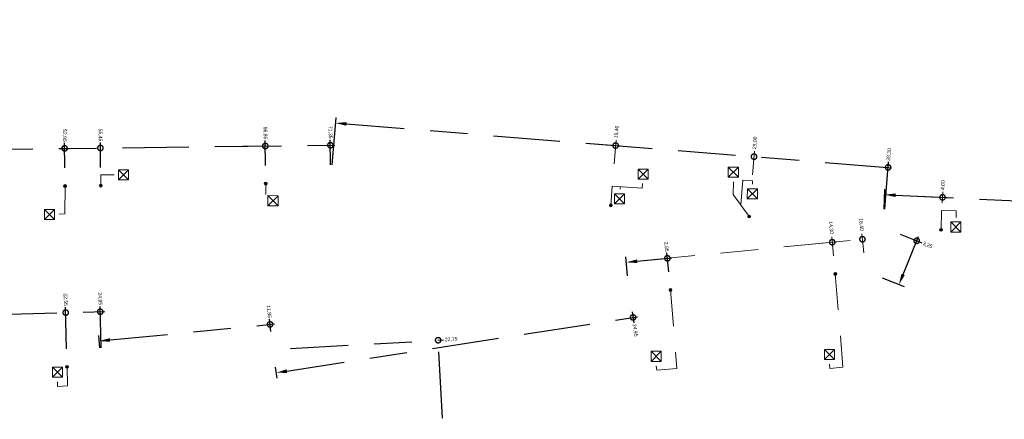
# Model space of a CAD drawing. Header units: inches. Extents: x 0 to 191500, y 0 to 342750.
# Tile 463 of 547: x 188113 to 188181, y 335241 to 335268. Entities that reach past the tile are written whole.
import ezdxf

# ---------------------------------------------------------------- set-up
doc = ezdxf.new("R2010")
doc.units = ezdxf.units.IN
doc.header["$MEASUREMENT"] = 0
doc.linetypes.add('RI-GWA_HUISAANSLUITING', pattern=[23, 4, -1.8, 2.6, -1.8, 4.6, -1.8, 4.6, -1.8])
doc.linetypes.add('RI-HWA_KOLKAANSLUITING', pattern=[4.3, 2.5, -1.8])
doc.layers.get('0').update_dxf_attribs({"lineweight": 20})
doc.layers.get('DefPoints').update_dxf_attribs({"lineweight": 20})
for name, color, linetype, lineweight in [('ECW', 150, 'Continuous', 20), ('N-WE-RI-GWA-MAATVOERING-T25', 30, 'RI-GWA_HUISAANSLUITING', 20), ('N-WE-RI-HWA_KOLK-S', 150, 'Continuous', 20), ('N-WE-RI-HWA_KOLKAANSLUITING_PVC_160-G', 150, 'RI-HWA_KOLKAANSLUITING', 20), ('N-WE-RI-INLAAT', 7, 'Continuous', 20)]:
    doc.layers.add(name, color=color, linetype=linetype, lineweight=lineweight)
doc.styles.add('Verdana', font='arial.ttf')
doc.dimstyles.new('Metrering', dxfattribs={"dimtxt": 1, "dimasz": 3, "dimexe": 1.5, "dimexo": 5, "dimgap": 0.4, "dimtad": 0, "dimjust": 4, "dimrnd": 0.05, "dimzin": 0, "dimdsep": 46, "dimlunit": 6, "dimtxsty": 'Verdana', "dimblk2": 'DOTSMALL', "dimsah": 1, "dimcen": 0, "dimdle": 1.25, "dimclrd": 256, "dimclre": 256, "dimclrt": 256, "dimadec": 0, "dimazin": 0, "dimtfac": 0.75, "dimtofl": 0, "dimtmove": 2, "dimatfit": 1, "dimldrblk": 'DIM_BLK', "dimfxl": 1, "dimtfill": 1, "dimtolj": 1, "dimtzin": 0, "dimlwd": 25, "dimarcsym": 0})
picture_1 = doc.add_image_def('image1.ecw', size_in_pixel=(220000, 285000))

# ---------------------------------------------------------------- blocks, each defined once
blk = doc.blocks.new('_DotSmall')
at = {"color": 0, "linetype": 'ByBlock', "const_width": 0.5}
blk.add_lwpolyline([(-0.0625, 0, 1), (0.0625, 0, 1)], format="xyb", close=True, dxfattribs=at)
blk = doc.blocks.new('*D5619')
at = {"layer": 'DefPoints', "color": 0, "transparency": 16777216}
for p in [(188184.512, 335255.762), (188173.047, 335254.03), (188184.411, 335253.517)]:
    blk.add_point(p, dxfattribs=at)
at = {"layer": 'N-WE-RI-GWA-MAATVOERING-T25', "lineweight": -2, "transparency": 16777216}
for p, q in [((188173.103, 335255.279), (188173.165, 335256.649)), ((188184.467, 335254.766), (188184.529, 335256.136))]:
    blk.add_line(p, q, dxfattribs=at)
at = {"layer": 'N-WE-RI-GWA-MAATVOERING-T25', "lineweight": 25, "transparency": 16777216}
blk.add_line((188173.897, 335256.241), (188184.825, 335255.747), dxfattribs=at)
at = {"layer": 'N-WE-RI-GWA-MAATVOERING-T25', "transparency": 16777216}
blk.add_solid([(188173.903, 335256.366), (188173.892, 335256.116), (188173.148, 335256.275)], dxfattribs=at)
at = {"layer": 'N-WE-RI-GWA-MAATVOERING-T25', "lineweight": 25, "transparency": 16777216, "xscale": 0.75, "yscale": 0.75, "zscale": 0.75, "rotation": 357.4144106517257}
blk.add_blockref('_DotSmall', (188184.512, 335255.762), dxfattribs=at)
at = {"layer": 'N-WE-RI-GWA-MAATVOERING-T25', "transparency": 16777216, "insert": (188184.552, 335256.645), "char_height": 0.25, "attachment_point": 5, "rotation": 87.41441, "style": 'Verdana', "bg_fill": 3, "box_fill_scale": 1.25, "bg_fill_color": 256, "bg_fill_true_color": 13158600, "bg_fill_transparency": 0}
blk.add_mtext('\\A1;11,40', dxfattribs=at)
blk = doc.blocks.new('DIM_BLK')
at = {"color": 0}
for p, q in [((0, 0), (0, 2.5)), ((-1, 0), (0, 0)), ((0, 0), (2.5, 0)), ((0, 0), (0, -2.5))]:
    blk.add_line(p, q, dxfattribs=at)
at = {"color": 0, "const_width": 0.5}
blk.add_lwpolyline([(-0.25, 0, 1), (0.25, 0, 1)], format="xyb", close=True, dxfattribs=at)
blk = doc.blocks.new('*D5620')
at = {"layer": 'DefPoints', "color": 0, "transparency": 16777216}
for p in [(188173.378, 335258.163), (188134.847, 335257.094), (188173.047, 335254.03)]:
    blk.add_point(p, dxfattribs=at)
at = {"layer": 'N-WE-RI-GWA-MAATVOERING-T25', "lineweight": -2, "transparency": 16777216}
for p, q in [((188134.947, 335258.34), (188135.208, 335261.6)), ((188173.147, 335255.276), (188173.408, 335258.537))]:
    blk.add_line(p, q, dxfattribs=at)
at = {"layer": 'N-WE-RI-GWA-MAATVOERING-T25', "lineweight": 25, "transparency": 16777216}
blk.add_line((188135.926, 335261.167), (188173.69, 335258.138), dxfattribs=at)
at = {"layer": 'N-WE-RI-GWA-MAATVOERING-T25', "transparency": 16777216}
blk.add_solid([(188135.936, 335261.291), (188135.916, 335261.042), (188135.178, 335261.227)], dxfattribs=at)
at = {"layer": 'N-WE-RI-GWA-MAATVOERING-T25', "lineweight": 25, "transparency": 16777216, "xscale": 0.75, "yscale": 0.75, "zscale": 0.75, "rotation": 355.4143661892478}
blk.add_blockref('_DotSmall', (188173.378, 335258.163), dxfattribs=at)
at = {"layer": 'N-WE-RI-GWA-MAATVOERING-T25', "transparency": 16777216, "insert": (188173.45, 335259.056), "char_height": 0.25, "attachment_point": 5, "rotation": 85.41437, "style": 'Verdana', "bg_fill": 3, "box_fill_scale": 1.25, "bg_fill_color": 256, "bg_fill_true_color": 13158600, "bg_fill_transparency": 0}
blk.add_mtext('\\A1;38,30', dxfattribs=at)
blk = doc.blocks.new('*D5621')
at = {"layer": 'DefPoints', "color": 0, "transparency": 16777216}
for p in [(188173.047, 335254.03), (188171.82, 335251.009)]:
    blk.add_point(p, dxfattribs=at)
at = {"layer": 'N-WE-RI-GWA-MAATVOERING-T25', "lineweight": -2, "transparency": 16777216}
for p, q in [((188174.205, 335253.56), (188175.708, 335252.95)), ((188172.979, 335250.539), (188174.481, 335249.929))]:
    blk.add_line(p, q, dxfattribs=at)
at = {"layer": 'N-WE-RI-GWA-MAATVOERING-T25', "lineweight": 25, "transparency": 16777216}
blk.add_line((188174.416, 335250.765), (188175.478, 335253.381), dxfattribs=at)
at = {"layer": 'N-WE-RI-GWA-MAATVOERING-T25', "transparency": 16777216}
blk.add_solid([(188174.3, 335250.812), (188174.532, 335250.718), (188174.134, 335250.07)], dxfattribs=at)
at = {"layer": 'N-WE-RI-GWA-MAATVOERING-T25', "lineweight": 25, "transparency": 16777216, "xscale": 0.75, "yscale": 0.75, "zscale": 0.75, "rotation": 67.90449474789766}
blk.add_blockref('_DotSmall', (188175.36, 335253.091), dxfattribs=at)
at = {"layer": 'N-WE-RI-GWA-MAATVOERING-T25', "transparency": 16777216, "insert": (188176.102, 335252.79), "char_height": 0.25, "attachment_point": 5, "rotation": 337.90449, "style": 'Verdana', "bg_fill": 3, "box_fill_scale": 1.25, "bg_fill_color": 256, "bg_fill_true_color": 13158600, "bg_fill_transparency": 0}
blk.add_mtext('\\A1;3,25', dxfattribs=at)
at = {"layer": 'DefPoints', "color": 0, "transparency": 16777216}
blk.add_point((188175.36, 335253.091), dxfattribs=at)
blk = doc.blocks.new('*D5622')
at = {"layer": 'DefPoints', "color": 0, "transparency": 16777216}
for p in [(188158.118, 335251.882), (188155.491, 335249.416), (188158.331, 335249.693)]:
    blk.add_point(p, dxfattribs=at)
at = {"layer": 'N-WE-RI-GWA-MAATVOERING-T25', "lineweight": -2, "transparency": 16777216}
for p, q in [((188158.21, 335250.938), (188158.081, 335252.256)), ((188155.37, 335250.661), (188155.241, 335251.979))]:
    blk.add_line(p, q, dxfattribs=at)
at = {"layer": 'N-WE-RI-GWA-MAATVOERING-T25', "lineweight": 25, "transparency": 16777216}
blk.add_line((188156.024, 335251.678), (188158.429, 335251.913), dxfattribs=at)
at = {"layer": 'N-WE-RI-GWA-MAATVOERING-T25', "transparency": 16777216}
blk.add_solid([(188156.012, 335251.803), (188156.036, 335251.554), (188155.278, 335251.605)], dxfattribs=at)
at = {"layer": 'N-WE-RI-GWA-MAATVOERING-T25', "lineweight": 25, "transparency": 16777216, "xscale": 0.75, "yscale": 0.75, "zscale": 0.75, "rotation": 5.57115148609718}
blk.add_blockref('_DotSmall', (188158.118, 335251.882), dxfattribs=at)
at = {"layer": 'N-WE-RI-GWA-MAATVOERING-T25', "transparency": 16777216, "insert": (188158.04, 335252.681), "char_height": 0.25, "attachment_point": 5, "rotation": 275.57115, "style": 'Verdana', "bg_fill": 3, "box_fill_scale": 1.25, "bg_fill_color": 256, "bg_fill_true_color": 13158600, "bg_fill_transparency": 0}
blk.add_mtext('\\A1;2,85', dxfattribs=at)
blk = doc.blocks.new('*D5623')
at = {"layer": 'DefPoints', "color": 0, "transparency": 16777216}
for p in [(188134.816, 335259.696), (188134.847, 335257.094), (188063.522, 335256.235)]:
    blk.add_point(p, dxfattribs=at)
at = {"layer": 'N-WE-RI-GWA-MAATVOERING-T25', "lineweight": 25, "transparency": 16777216}
blk.add_line((188064.241, 335258.845), (188135.128, 335259.699), dxfattribs=at)
at = {"layer": 'N-WE-RI-GWA-MAATVOERING-T25', "lineweight": -2, "transparency": 16777216}
for p, q in [((188134.832, 335258.344), (188134.811, 335260.071)), ((188063.507, 335257.485), (188063.486, 335259.211))]:
    blk.add_line(p, q, dxfattribs=at)
at = {"layer": 'N-WE-RI-GWA-MAATVOERING-T25', "transparency": 16777216}
blk.add_solid([(188064.239, 335258.97), (188064.242, 335258.72), (188063.491, 335258.836)], dxfattribs=at)
at = {"layer": 'N-WE-RI-GWA-MAATVOERING-T25', "lineweight": 25, "transparency": 16777216, "xscale": 0.75, "yscale": 0.75, "zscale": 0.75, "rotation": 0.6902831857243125}
blk.add_blockref('_DotSmall', (188134.816, 335259.696), dxfattribs=at)
at = {"layer": 'N-WE-RI-GWA-MAATVOERING-T25', "transparency": 16777216, "insert": (188134.805, 335260.592), "char_height": 0.25, "attachment_point": 5, "rotation": 270.69028, "style": 'Verdana', "bg_fill": 3, "box_fill_scale": 1.25, "bg_fill_color": 256, "bg_fill_true_color": 13158600, "bg_fill_transparency": 0}
blk.add_mtext('\\A1;71,35', dxfattribs=at)
blk = doc.blocks.new('*D5624')
at = {"layer": 'DefPoints', "color": 0, "transparency": 16777216}
for p in [(188155.491, 335249.416), (188155.742, 335247.799), (188130.812, 335245.591)]:
    blk.add_point(p, dxfattribs=at)
at = {"layer": 'N-WE-RI-GWA-MAATVOERING-T25', "lineweight": -2, "transparency": 16777216}
for p, q in [((188155.683, 335248.181), (188155.799, 335247.428)), ((188131.004, 335244.356), (188131.12, 335243.603))]:
    blk.add_line(p, q, dxfattribs=at)
at = {"layer": 'N-WE-RI-GWA-MAATVOERING-T25', "lineweight": 25, "transparency": 16777216}
blk.add_line((188131.804, 335244.088), (188156.051, 335247.847), dxfattribs=at)
at = {"layer": 'N-WE-RI-GWA-MAATVOERING-T25', "transparency": 16777216}
blk.add_solid([(188131.785, 335244.212), (188131.823, 335243.965), (188131.063, 335243.974)], dxfattribs=at)
at = {"layer": 'N-WE-RI-GWA-MAATVOERING-T25', "lineweight": 25, "transparency": 16777216, "xscale": 0.75, "yscale": 0.75, "zscale": 0.75, "rotation": 8.811211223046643}
blk.add_blockref('_DotSmall', (188155.742, 335247.799), dxfattribs=at)
at = {"layer": 'N-WE-RI-GWA-MAATVOERING-T25', "transparency": 16777216, "insert": (188155.88, 335246.91), "char_height": 0.25, "attachment_point": 5, "rotation": 278.81121, "style": 'Verdana', "bg_fill": 3, "box_fill_scale": 1.25, "bg_fill_color": 256, "bg_fill_true_color": 13158600, "bg_fill_transparency": 0}
blk.add_mtext('\\A1;24,95', dxfattribs=at)
blk = doc.blocks.new('*D5628')
at = {"layer": 'DefPoints', "color": 0, "transparency": 16777216}
for p in [(188116.438, 335259.475), (188116.469, 335256.873), (188063.522, 335256.235)]:
    blk.add_point(p, dxfattribs=at)
at = {"layer": 'N-WE-RI-GWA-MAATVOERING-T25', "lineweight": -2, "transparency": 16777216}
for p, q in [((188116.454, 335258.123), (188116.433, 335259.85)), ((188063.507, 335257.485), (188063.486, 335259.212))]:
    blk.add_line(p, q, dxfattribs=at)
at = {"layer": 'N-WE-RI-GWA-MAATVOERING-T25', "lineweight": 25, "transparency": 16777216}
blk.add_line((188064.241, 335258.846), (188116.75, 335259.479), dxfattribs=at)
at = {"layer": 'N-WE-RI-GWA-MAATVOERING-T25', "transparency": 16777216}
blk.add_solid([(188064.239, 335258.971), (188064.242, 335258.721), (188063.491, 335258.837)], dxfattribs=at)
at = {"layer": 'N-WE-RI-GWA-MAATVOERING-T25', "lineweight": 25, "transparency": 16777216, "xscale": 0.75, "yscale": 0.75, "zscale": 0.75, "rotation": 0.690283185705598}
blk.add_blockref('_DotSmall', (188116.438, 335259.475), dxfattribs=at)
at = {"layer": 'N-WE-RI-GWA-MAATVOERING-T25', "transparency": 16777216, "insert": (188116.427, 335260.372), "char_height": 0.25, "attachment_point": 5, "rotation": 270.69028, "style": 'Verdana', "bg_fill": 3, "box_fill_scale": 1.25, "bg_fill_color": 256, "bg_fill_true_color": 13158600, "bg_fill_transparency": 0}
blk.add_mtext('\\A1;52,95', dxfattribs=at)
blk = doc.blocks.new('*D5629')
at = {"layer": 'DefPoints', "color": 0, "transparency": 16777216}
for p in [(188118.912, 335259.505), (188118.943, 335256.903), (188063.522, 335256.235)]:
    blk.add_point(p, dxfattribs=at)
at = {"layer": 'N-WE-RI-GWA-MAATVOERING-T25', "lineweight": -2, "transparency": 16777216}
for p, q in [((188118.928, 335258.153), (188118.908, 335259.879)), ((188063.507, 335257.485), (188063.486, 335259.212))]:
    blk.add_line(p, q, dxfattribs=at)
at = {"layer": 'N-WE-RI-GWA-MAATVOERING-T25', "lineweight": 25, "transparency": 16777216}
blk.add_line((188064.241, 335258.846), (188119.225, 335259.508), dxfattribs=at)
at = {"layer": 'N-WE-RI-GWA-MAATVOERING-T25', "transparency": 16777216}
blk.add_solid([(188064.239, 335258.971), (188064.242, 335258.721), (188063.491, 335258.837)], dxfattribs=at)
at = {"layer": 'N-WE-RI-GWA-MAATVOERING-T25', "lineweight": 25, "transparency": 16777216, "xscale": 0.75, "yscale": 0.75, "zscale": 0.75, "rotation": 0.6902831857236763}
blk.add_blockref('_DotSmall', (188118.912, 335259.505), dxfattribs=at)
at = {"layer": 'N-WE-RI-GWA-MAATVOERING-T25', "transparency": 16777216, "insert": (188118.901, 335260.402), "char_height": 0.25, "attachment_point": 5, "rotation": 270.69028, "style": 'Verdana', "bg_fill": 3, "box_fill_scale": 1.25, "bg_fill_color": 256, "bg_fill_true_color": 13158600, "bg_fill_transparency": 0}
blk.add_mtext('\\A1;55,45', dxfattribs=at)
blk = doc.blocks.new('*D5630')
at = {"layer": 'DefPoints', "color": 0, "transparency": 16777216}
for p in [(188130.316, 335259.642), (188130.347, 335257.04), (188063.522, 335256.235)]:
    blk.add_point(p, dxfattribs=at)
at = {"layer": 'N-WE-RI-GWA-MAATVOERING-T25', "lineweight": 25, "transparency": 16777216}
blk.add_line((188064.241, 335258.846), (188130.628, 335259.645), dxfattribs=at)
at = {"layer": 'N-WE-RI-GWA-MAATVOERING-T25', "lineweight": -2, "transparency": 16777216}
for p, q in [((188130.332, 335258.29), (188130.311, 335260.017)), ((188063.507, 335257.485), (188063.486, 335259.211))]:
    blk.add_line(p, q, dxfattribs=at)
at = {"layer": 'N-WE-RI-GWA-MAATVOERING-T25', "transparency": 16777216}
blk.add_solid([(188064.239, 335258.971), (188064.242, 335258.721), (188063.491, 335258.836)], dxfattribs=at)
at = {"layer": 'N-WE-RI-GWA-MAATVOERING-T25', "lineweight": 25, "transparency": 16777216, "xscale": 0.75, "yscale": 0.75, "zscale": 0.75, "rotation": 0.6902831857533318}
blk.add_blockref('_DotSmall', (188130.316, 335259.642), dxfattribs=at)
at = {"layer": 'N-WE-RI-GWA-MAATVOERING-T25', "transparency": 16777216, "insert": (188130.305, 335260.54), "char_height": 0.25, "attachment_point": 5, "rotation": 270.69028, "style": 'Verdana', "bg_fill": 3, "box_fill_scale": 1.25, "bg_fill_color": 256, "bg_fill_true_color": 13158600, "bg_fill_transparency": 0}
blk.add_mtext('\\A1;66,85', dxfattribs=at)
blk = doc.blocks.new('*D5642')
at = {"layer": 'DefPoints', "color": 0, "transparency": 16777216}
for p in [(188130.644, 335247.317), (188130.812, 335245.591), (188118.998, 335244.442)]:
    blk.add_point(p, dxfattribs=at)
at = {"layer": 'N-WE-RI-GWA-MAATVOERING-T25', "lineweight": 25, "transparency": 16777216}
blk.add_line((188119.576, 335246.241), (188130.955, 335247.347), dxfattribs=at)
at = {"layer": 'N-WE-RI-GWA-MAATVOERING-T25', "lineweight": -2, "transparency": 16777216}
for p, q in [((188130.691, 335246.835), (188130.608, 335247.69)), ((188118.877, 335245.686), (188118.793, 335246.541))]:
    blk.add_line(p, q, dxfattribs=at)
at = {"layer": 'N-WE-RI-GWA-MAATVOERING-T25', "transparency": 16777216}
blk.add_solid([(188119.564, 335246.365), (188119.588, 335246.116), (188118.83, 335246.168)], dxfattribs=at)
at = {"layer": 'N-WE-RI-GWA-MAATVOERING-T25', "lineweight": 25, "transparency": 16777216, "xscale": 0.75, "yscale": 0.75, "zscale": 0.75, "rotation": 5.55498471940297}
blk.add_blockref('_DotSmall', (188130.644, 335247.317), dxfattribs=at)
at = {"layer": 'N-WE-RI-GWA-MAATVOERING-T25', "transparency": 16777216, "insert": (188130.559, 335248.199), "char_height": 0.25, "attachment_point": 5, "rotation": 275.55498, "style": 'Verdana', "bg_fill": 3, "box_fill_scale": 1.25, "bg_fill_color": 256, "bg_fill_true_color": 13158600, "bg_fill_transparency": 0}
blk.add_mtext('\\A1;11,85', dxfattribs=at)
blk = doc.blocks.new('*D5697')
at = {"layer": 'DefPoints', "color": 0, "transparency": 16777216}
for p in [(188142.266, 335246.223), (188130.812, 335245.591), (188132.065, 335222.874)]:
    blk.add_point(p, dxfattribs=at)
at = {"layer": 'N-WE-RI-GWA-MAATVOERING-T25', "lineweight": -2, "transparency": 16777216}
for p, q in [((188132.06, 335245.66), (188142.64, 335246.243)), ((188133.313, 335222.943), (188143.893, 335223.527))]:
    blk.add_line(p, q, dxfattribs=at)
at = {"layer": 'N-WE-RI-GWA-MAATVOERING-T25', "lineweight": 25, "transparency": 16777216}
blk.add_line((188143.477, 335224.255), (188142.248, 335246.535), dxfattribs=at)
at = {"layer": 'N-WE-RI-GWA-MAATVOERING-T25', "transparency": 16777216}
blk.add_solid([(188143.602, 335224.262), (188143.352, 335224.248), (188143.519, 335223.506)], dxfattribs=at)
at = {"layer": 'N-WE-RI-GWA-MAATVOERING-T25', "lineweight": 25, "transparency": 16777216, "xscale": 0.75, "yscale": 0.75, "zscale": 0.75, "rotation": 93.15733222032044}
blk.add_blockref('_DotSmall', (188142.266, 335246.223), dxfattribs=at)
at = {"layer": 'N-WE-RI-GWA-MAATVOERING-T25', "transparency": 16777216, "insert": (188143.164, 335246.272), "char_height": 0.25, "attachment_point": 5, "rotation": 3.15733, "style": 'Verdana', "bg_fill": 3, "box_fill_scale": 1.25, "bg_fill_color": 256, "bg_fill_true_color": 13158600, "bg_fill_transparency": 0}
blk.add_mtext('\\A1;22,75', dxfattribs=at)
blk = doc.blocks.new('*D5606')
at = {"layer": 'DefPoints', "color": 0, "transparency": 16777216}
for p in [(188118.902, 335248.188), (188118.998, 335244.442), (188094.063, 335243.808)]:
    blk.add_point(p, dxfattribs=at)
at = {"layer": 'N-WE-RI-GWA-MAATVOERING-T25', "lineweight": 25, "transparency": 16777216}
blk.add_line((188094.717, 335247.574), (188119.215, 335248.196), dxfattribs=at)
at = {"layer": 'N-WE-RI-GWA-MAATVOERING-T25', "lineweight": -2, "transparency": 16777216}
for p, q in [((188118.966, 335245.692), (188118.893, 335248.563)), ((188094.031, 335245.058), (188093.958, 335247.93))]:
    blk.add_line(p, q, dxfattribs=at)
at = {"layer": 'N-WE-RI-GWA-MAATVOERING-T25', "transparency": 16777216}
blk.add_solid([(188094.714, 335247.699), (188094.72, 335247.449), (188093.967, 335247.555)], dxfattribs=at)
at = {"layer": 'N-WE-RI-GWA-MAATVOERING-T25', "lineweight": 25, "transparency": 16777216, "xscale": 0.75, "yscale": 0.75, "zscale": 0.75, "rotation": 1.455854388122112}
blk.add_blockref('_DotSmall', (188118.902, 335248.188), dxfattribs=at)
at = {"layer": 'N-WE-RI-GWA-MAATVOERING-T25', "transparency": 16777216, "insert": (188118.88, 335249.088), "char_height": 0.25, "attachment_point": 5, "rotation": 271.45585, "style": 'Verdana', "bg_fill": 3, "box_fill_scale": 1.25, "bg_fill_color": 256, "bg_fill_true_color": 13158600, "bg_fill_transparency": 0}
blk.add_mtext('\\A1;24,95', dxfattribs=at)
blk = doc.blocks.new('*D5607')
at = {"layer": 'DefPoints', "color": 0, "transparency": 16777216}
for p in [(188116.512, 335248.128), (188116.607, 335244.381), (188094.054, 335243.808)]:
    blk.add_point(p, dxfattribs=at)
at = {"layer": 'N-WE-RI-GWA-MAATVOERING-T25', "lineweight": 25, "transparency": 16777216}
blk.add_line((188094.709, 335247.574), (188116.824, 335248.136), dxfattribs=at)
at = {"layer": 'N-WE-RI-GWA-MAATVOERING-T25', "lineweight": -2, "transparency": 16777216}
for p, q in [((188116.575, 335245.631), (188116.502, 335248.503)), ((188094.022, 335245.058), (188093.949, 335247.929))]:
    blk.add_line(p, q, dxfattribs=at)
at = {"layer": 'N-WE-RI-GWA-MAATVOERING-T25', "transparency": 16777216}
blk.add_solid([(188094.705, 335247.698), (188094.712, 335247.449), (188093.959, 335247.554)], dxfattribs=at)
at = {"layer": 'N-WE-RI-GWA-MAATVOERING-T25', "lineweight": 25, "transparency": 16777216, "xscale": 0.75, "yscale": 0.75, "zscale": 0.75, "rotation": 1.455854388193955}
blk.add_blockref('_DotSmall', (188116.512, 335248.128), dxfattribs=at)
at = {"layer": 'N-WE-RI-GWA-MAATVOERING-T25', "transparency": 16777216, "insert": (188116.489, 335249.027), "char_height": 0.25, "attachment_point": 5, "rotation": 271.45585, "style": 'Verdana', "bg_fill": 3, "box_fill_scale": 1.25, "bg_fill_color": 256, "bg_fill_true_color": 13158600, "bg_fill_transparency": 0}
blk.add_mtext('\\A1;22,55', dxfattribs=at)
blk = doc.blocks.new('A$C2C270354')
h = blk.add_hatch(color=256)
h.dxf.hatch_style = 1
edge = h.paths.add_edge_path()
edge.add_arc((0, 0), 0.1, 0, 360)
blk.add_circle((0, 0), 0.1)

msp = doc.modelspace()

# ---------------------------------------------------------------- linework, layer by layer
at = {"layer": 'N-WE-RI-GWA-MAATVOERING-T25'}
for p, q in [((188169.60894, 335252.04947), (188169.48037, 335253.36752)), ((188155.36991, 335250.66056), (188155.24134, 335251.97861))]:
    msp.add_line(p, q, dxfattribs=at)
msp.add_solid([(188156.01207, 335251.8026), (188156.03634, 335251.55378), (188155.27775, 335251.60538)], dxfattribs=at)
at = {"layer": 'N-WE-RI-HWA_KOLK-S'}
for p, q in [((188130.49896, 335255.51405), (188131.19541, 335255.51255)), ((188115.04862, 335255.25281), (188115.04712, 335254.55636)), ((188115.04712, 335254.55636), (188115.74507, 335255.25132)), ((188115.04862, 335255.25281), (188115.74357, 335254.55486)), ((188115.74507, 335255.25132), (188115.04862, 335255.25281)), ((188115.74357, 335254.55486), (188115.74507, 335255.25132)), ((188115.04712, 335254.55636), (188115.74357, 335254.55486)), ((188156.9956, 335245.45909), (188156.9941, 335244.76263)), ((188156.9941, 335244.76263), (188157.69205, 335245.45759)), ((188156.9956, 335245.45909), (188157.69056, 335244.76114)), ((188157.69205, 335245.45759), (188156.9956, 335245.45909)), ((188157.69056, 335244.76114), (188157.69205, 335245.45759)), ((188168.98008, 335245.57813), (188168.97858, 335244.88168)), ((188168.97858, 335244.88168), (188169.67653, 335245.57664)), ((188168.98008, 335245.57813), (188169.67504, 335244.88018)), ((188169.67653, 335245.57664), (188168.98008, 335245.57813)), ((188169.67504, 335244.88018), (188169.67653, 335245.57664)), ((188156.9941, 335244.76263), (188157.69056, 335244.76114)), ((188168.97858, 335244.88168), (188169.67504, 335244.88018))]:
    msp.add_line(p, q, dxfattribs=at)
at = {"layer": 'N-WE-RI-HWA_KOLKAANSLUITING_PVC_160-G'}
for p, q in [((188118.93205, 335257.64707), (188119.85737, 335257.65339)), ((188118.94348, 335256.90265), (188118.93205, 335257.64707)), ((188116.46914, 335256.87284), (188116.45653, 335254.95312)), ((188130.34722, 335257.04005), (188130.34848, 335256.29297)), ((188154.20736, 335255.54144), (188154.29775, 335256.86029)), ((188156.38217, 335256.71743), (188154.29775, 335256.86029)), ((188154.86438, 335256.82145), (188154.85193, 335256.65143)), ((188156.40247, 335257.04071), (188156.38217, 335256.71743)), ((188162.67861, 335257.16934), (188162.66486, 335256.29134)), ((188163.18755, 335255.57794), (188163.33243, 335257.28892)), ((188164.00777, 335257.23174), (188163.33243, 335257.28892)), ((188163.995, 335256.99938), (188164.00777, 335257.23174)), ((188163.77663, 335254.77393), (188162.66486, 335256.29134)), ((188116.45653, 335254.95312), (188116.05538, 335254.93448)), ((188177.04279, 335253.84996), (188177.07656, 335255.18804)), ((188177.07656, 335255.18804), (188178.08792, 335255.16363)), ((188178.08792, 335255.16363), (188178.0813, 335254.70627)), ((188169.73029, 335250.80537), (188170.25817, 335244.35156)), ((188158.33128, 335249.69348), (188158.77178, 335244.27199)), ((188169.32756, 335244.56916), (188169.35962, 335244.27806)), ((188116.64067, 335243.0606), (188116.60711, 335244.38119)), ((188157.34963, 335244.45014), (188157.38169, 335244.15905)), ((188157.38169, 335244.15905), (188158.77178, 335244.27199)), ((188169.35962, 335244.27806), (188170.25817, 335244.35156)), ((188115.95145, 335243.35721), (188115.95145, 335243.02595)), ((188115.95145, 335243.02595), (188116.64067, 335243.0606))]:
    msp.add_line(p, q, dxfattribs=at)

# ---------------------------------------------------------------- block references
at = {"layer": 'N-WE-RI-GWA-MAATVOERING-T25', "xscale": 0.75, "yscale": 0.75, "zscale": 0.75, "rotation": 5.571151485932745}
msp.add_blockref('_DotSmall', (188169.51678, 335252.99429), dxfattribs=at)
at = {"layer": 'N-WE-RI-INLAAT', "rotation": 0.06357443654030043}
msp.add_blockref('A$C2C270354', (188169.73029, 335250.80537), dxfattribs=at)

# ---------------------------------------------------------------- pictures from other files: only their frames are drawn
at = {"layer": 'ECW'}
image = msp.add_image(picture_1, insert=(180500, 328500), size_in_units=(11000, 14250), dxfattribs=at)
image.dxf.flags = 7

# ---------------------------------------------------------------- next in the draw order: dimensions: what is measured, and where the dimension line sits
at = {"layer": 'N-WE-RI-GWA-MAATVOERING-T25'}
dim = msp.add_aligned_dim(p1=(188173.04686, 335254.0304), p2=(188184.41098, 335253.51723), distance=2.24665, dimstyle='Metrering', override={"dimscale": 0, "dimtix": 0, "dimtofl": 0, "dimtmove": 2, "dimatfit": 1}, dxfattribs=at)
dim.commit()
dim.dimension.update_dxf_attribs({"geometry": '*D5619', "text_midpoint": (188184.55224, 335256.6453)})

# ---------------------------------------------------------------- next in the draw order: linework, layer by layer
for p, q in [((188173.10325, 335255.27913), (188173.16513, 335256.64938)), ((188173.89745, 335256.24093), (188177.45632, 335256.08022)), ((188177.12742, 335255.72408), (188177.16105, 335256.46893))]:
    msp.add_line(p, q, dxfattribs=at)
msp.add_solid([(188173.90308, 335256.3658), (188173.89181, 335256.11606), (188173.14821, 335256.27476)], dxfattribs=at)
at = {"layer": 'N-WE-RI-HWA_KOLK-S'}
for p, q in [((188177.72427, 335254.39532), (188177.72277, 335253.69886)), ((188177.72277, 335253.69886), (188178.42072, 335254.39382)), ((188177.72427, 335254.39532), (188178.41923, 335253.69737)), ((188178.42072, 335254.39382), (188177.72427, 335254.39532)), ((188178.41923, 335253.69737), (188178.42072, 335254.39382)), ((188177.72277, 335253.69886), (188178.41923, 335253.69737))]:
    msp.add_line(p, q, dxfattribs=at)

# ---------------------------------------------------------------- next in the draw order: block references
at = {"layer": 'N-WE-RI-GWA-MAATVOERING-T25', "xscale": 0.75, "yscale": 0.75, "zscale": 0.75, "rotation": 357.4144106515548}
msp.add_blockref('_DotSmall', (188177.14414, 335256.09432), dxfattribs=at)
at = {"layer": 'N-WE-RI-INLAAT', "rotation": 0.06357443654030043}
msp.add_blockref('A$C2C270354', (188177.04279, 335253.84996), dxfattribs=at)

# ---------------------------------------------------------------- next in the draw order: texts
at = {"layer": 'N-WE-RI-GWA-MAATVOERING-T25', "insert": (188177.18238, 335256.9411), "char_height": 0.25, "attachment_point": 5, "rotation": 87.4144107, "style": 'Verdana', "bg_fill": 3, "box_fill_scale": 1.1, "bg_fill_color": 256, "bg_fill_true_color": 13158600, "bg_fill_transparency": 0}
msp.add_mtext('\\A1;4,00', dxfattribs=at)

# ---------------------------------------------------------------- next in the draw order: dimensions: what is measured, and where the dimension line sits
at = {"layer": 'N-WE-RI-GWA-MAATVOERING-T25'}
dim = msp.add_aligned_dim(p1=(188134.84689, 335257.09426), p2=(188173.04686, 335254.0304), distance=4.14562, dimstyle='Metrering', override={"dimscale": 0, "dimtix": 0, "dimtofl": 0, "dimtmove": 2, "dimatfit": 1}, dxfattribs=at)
dim.commit()
dim.dimension.update_dxf_attribs({"geometry": '*D5620', "text_midpoint": (188173.44996, 335259.05619)})

# ---------------------------------------------------------------- next in the draw order: linework, layer by layer
for p, q in [((188134.94683, 335258.34026), (188135.20831, 335261.60041)), ((188134.94683, 335258.34026), (188135.20831, 335261.60041)), ((188135.92593, 335261.16665), (188154.8503, 335259.64881)), ((188154.43804, 335258.41752), (188154.56878, 335260.04759)), ((188164.00731, 335257.65), (188164.13805, 335259.28008))]:
    msp.add_line(p, q, dxfattribs=at)
msp.add_solid([(188135.93592, 335261.29125), (188135.91593, 335261.04205), (188135.17833, 335261.22661)], dxfattribs=at)
msp.add_solid([(188135.93592, 335261.29125), (188135.91593, 335261.04205), (188135.17833, 335261.22661)], dxfattribs=at)
at = {"layer": 'N-WE-RI-HWA_KOLK-S'}
for p, q in [((188162.33114, 335258.17832), (188162.32964, 335257.48187)), ((188162.32964, 335257.48187), (188163.02759, 335258.17682)), ((188162.33114, 335258.17832), (188163.02609, 335257.48037)), ((188163.02759, 335258.17682), (188162.33114, 335258.17832)), ((188163.02609, 335257.48037), (188163.02759, 335258.17682)), ((188156.09635, 335258.04839), (188156.09485, 335257.35194)), ((188156.09485, 335257.35194), (188156.7928, 335258.0469)), ((188156.09635, 335258.04839), (188156.7913, 335257.35044)), ((188156.7928, 335258.0469), (188156.09635, 335258.04839)), ((188156.7913, 335257.35044), (188156.7928, 335258.0469)), ((188162.32964, 335257.48187), (188163.02609, 335257.48037)), ((188156.09485, 335257.35194), (188156.7913, 335257.35044)), ((188154.45623, 335256.34216), (188154.45474, 335255.64571)), ((188154.45474, 335255.64571), (188155.15269, 335256.34067)), ((188154.45623, 335256.34216), (188155.15119, 335255.64421)), ((188155.15269, 335256.34067), (188154.45623, 335256.34216)), ((188155.15119, 335255.64421), (188155.15269, 335256.34067)), ((188163.64752, 335256.68835), (188163.64603, 335255.9919)), ((188163.64603, 335255.9919), (188164.34397, 335256.68685)), ((188163.64752, 335256.68835), (188164.34248, 335255.9904)), ((188164.34397, 335256.68685), (188163.64752, 335256.68835)), ((188164.34248, 335255.9904), (188164.34397, 335256.68685)), ((188154.45474, 335255.64571), (188155.15119, 335255.64421)), ((188163.64603, 335255.9919), (188164.34248, 335255.9904))]:
    msp.add_line(p, q, dxfattribs=at)

# ---------------------------------------------------------------- next in the draw order: block references
at = {"layer": 'N-WE-RI-GWA-MAATVOERING-T25', "xscale": 0.75, "yscale": 0.75, "zscale": 0.75}
for p, rotation in [((188154.5388, 335259.67379), 355.4143661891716), ((188164.10807, 335258.90628), 355.4143661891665)]:
    msp.add_blockref('_DotSmall', p, dxfattribs=dict(at, rotation=rotation))
at = {"layer": 'N-WE-RI-INLAAT', "rotation": 0.06357443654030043}
for p in [(188154.20736, 335255.54144), (188163.77663, 335254.77393)]:
    msp.add_blockref('A$C2C270354', p, dxfattribs=at)

# ---------------------------------------------------------------- next in the draw order: texts
at = {"layer": 'N-WE-RI-GWA-MAATVOERING-T25', "style": 'Verdana'}
msp.add_text('14,30', height=0.25, rotation=275.5711515, dxfattribs=at).set_placement((188169.28234, 335254.43014))

# ---------------------------------------------------------------- next in the draw order: dimensions: what is measured, and where the dimension line sits
at = {"layer": 'N-WE-RI-GWA-MAATVOERING-T25'}
dim = msp.add_aligned_dim(p1=(188171.82037, 335251.00924), p2=(188173.04686, 335254.0304), distance=-2.49689, dimstyle='Metrering', override={"dimscale": 0, "dimtix": 0, "dimtofl": 0, "dimtmove": 2, "dimatfit": 1}, dxfattribs=at)
dim.commit()
dim.dimension.update_dxf_attribs({"geometry": '*D5621', "text_midpoint": (188176.10212, 335252.79007)})

# ---------------------------------------------------------------- next in the draw order: linework, layer by layer
for p, q in [((188171.69902, 335252.25334), (188171.57045, 335253.57139)), ((188156.0242, 335251.67819), (188171.91788, 335253.2285))]:
    msp.add_line(p, q, dxfattribs=at)

# ---------------------------------------------------------------- next in the draw order: block references
at = {"layer": 'N-WE-RI-GWA-MAATVOERING-T25', "xscale": 0.75, "yscale": 0.75, "zscale": 0.75, "rotation": 5.571151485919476}
msp.add_blockref('_DotSmall', (188171.60686, 335253.19816), dxfattribs=at)

# ---------------------------------------------------------------- next in the draw order: texts
at = {"layer": 'N-WE-RI-GWA-MAATVOERING-T25', "style": 'Verdana'}
msp.add_text('16,40', height=0.25, rotation=275.5711515, dxfattribs=at).set_placement((188171.37242, 335254.63402))
at = {"layer": 'N-WE-RI-GWA-MAATVOERING-T25', "insert": (188154.61396, 335260.61086), "char_height": 0.25, "attachment_point": 5, "rotation": 85.4143662, "style": 'Verdana', "bg_fill": 3, "box_fill_scale": 1.1, "bg_fill_color": 256, "bg_fill_true_color": 13158600, "bg_fill_transparency": 0}
msp.add_mtext('\\A1;19,40', dxfattribs=at)

# ---------------------------------------------------------------- next in the draw order: dimensions: what is measured, and where the dimension line sits
at = {"layer": 'N-WE-RI-GWA-MAATVOERING-T25'}
dim = msp.add_aligned_dim(p1=(188063.52228, 335256.23492), p2=(188134.84689, 335257.09426), distance=2.60163, dimstyle='Metrering', override={"dimscale": 0, "dimtix": 0, "dimtofl": 0, "dimtmove": 2, "dimatfit": 1}, dxfattribs=at)
dim.commit()
dim.dimension.update_dxf_attribs({"geometry": '*D5623', "text_midpoint": (188134.80474, 335260.59237)})

# ---------------------------------------------------------------- next in the draw order: linework, layer by layer
msp.add_line((188135.92593, 335261.16665), (188164.41957, 335258.8813), dxfattribs=at)
at = {"layer": 'N-WE-RI-HWA_KOLK-S'}
msp.add_line((188131.19541, 335255.51255), (188131.19691, 335256.20901), dxfattribs=at)

# ---------------------------------------------------------------- next in the draw order: dimensions: what is measured, and where the dimension line sits
at = {"layer": 'N-WE-RI-GWA-MAATVOERING-T25'}
for p1, p2, distance, picture, middle in [((188063.52228, 335256.23492), (188116.46914, 335256.87284), 2.60212, '*D5628', (188116.42698, 335260.37245)), ((188155.49126, 335249.41646), (188158.33128, 335249.69348), 2.19931, '*D5622', (188158.03984, 335252.68137))]:
    dim = msp.add_aligned_dim(p1=p1, p2=p2, distance=distance, dimstyle='Metrering', override={"dimscale": 0, "dimtix": 0, "dimtofl": 0, "dimtmove": 2, "dimatfit": 1}, dxfattribs=at)
    dim.commit()
    dim.dimension.update_dxf_attribs({"geometry": picture, "text_midpoint": middle})

# ---------------------------------------------------------------- next in the draw order: linework, layer by layer
for p, q in [((188156.0242, 335251.67819), (188169.8278, 335253.02463)), ((188155.36991, 335250.66056), (188155.24134, 335251.97861))]:
    msp.add_line(p, q, dxfattribs=at)
msp.add_solid([(188156.01207, 335251.8026), (188156.03634, 335251.55378), (188155.27775, 335251.60538)], dxfattribs=at)

# ---------------------------------------------------------------- next in the draw order: block references
at = {"layer": 'N-WE-RI-INLAAT', "rotation": 0.06357443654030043}
msp.add_blockref('A$C2C270354', (188158.33128, 335249.69348), dxfattribs=at)

# ---------------------------------------------------------------- next in the draw order: texts
at = {"layer": 'N-WE-RI-GWA-MAATVOERING-T25', "insert": (188164.18401, 335259.85314), "char_height": 0.25, "attachment_point": 5, "rotation": 85.4143662, "style": 'Verdana', "bg_fill": 3, "box_fill_scale": 1.1, "bg_fill_color": 256, "bg_fill_true_color": 13158600, "bg_fill_transparency": 0}
msp.add_mtext('\\A1;29,00', dxfattribs=at)

# ---------------------------------------------------------------- next in the draw order: dimensions: what is measured, and where the dimension line sits
at = {"layer": 'N-WE-RI-GWA-MAATVOERING-T25'}
for p1, p2, distance, picture, middle in [((188063.52228, 335256.23492), (188118.94348, 335256.90265), 2.60205, '*D5629', (188118.90131, 335260.4022)), ((188130.81226, 335245.59101), (188155.49126, 335249.41646), -1.63672, '*D5624', (188155.87982, 335246.90979))]:
    dim = msp.add_aligned_dim(p1=p1, p2=p2, distance=distance, dimstyle='Metrering', override={"dimscale": 0, "dimtix": 0, "dimtofl": 0, "dimtmove": 2, "dimatfit": 1}, dxfattribs=at)
    dim.commit()
    dim.dimension.update_dxf_attribs({"geometry": picture, "text_midpoint": middle})

# ---------------------------------------------------------------- next in the draw order: dimensions: what is measured, and where the dimension line sits
for p1, p2, distance, picture, middle in [((188063.52228, 335256.23492), (188130.34722, 335257.04005), 2.60175, '*D5630', (188130.30505, 335260.53998)), ((188118.99761, 335244.44194), (188130.81226, 335245.59101), 1.73434, '*D5642', (188130.55861, 335248.19902))]:
    dim = msp.add_aligned_dim(p1=p1, p2=p2, distance=distance, dimstyle='Metrering', override={"dimscale": 0, "dimtix": 0, "dimtofl": 0, "dimtmove": 2, "dimatfit": 1}, dxfattribs=at)
    dim.commit()
    dim.dimension.update_dxf_attribs({"geometry": picture, "text_midpoint": middle})

# ---------------------------------------------------------------- next in the draw order: linework, layer by layer
at = {"layer": 'N-WE-RI-HWA_KOLK-S'}
for p, q in [((188120.16988, 335258.00687), (188120.16838, 335257.31042)), ((188120.16838, 335257.31042), (188120.86633, 335258.00538)), ((188120.16988, 335258.00687), (188120.86484, 335257.30892)), ((188120.86633, 335258.00538), (188120.16988, 335258.00687)), ((188120.86484, 335257.30892), (188120.86633, 335258.00538)), ((188120.16838, 335257.31042), (188120.86484, 335257.30892)), ((188130.50046, 335256.2105), (188130.49896, 335255.51405)), ((188130.49896, 335255.51405), (188131.19691, 335256.20901)), ((188130.50046, 335256.2105), (188131.19541, 335255.51255)), ((188131.19691, 335256.20901), (188130.50046, 335256.2105))]:
    msp.add_line(p, q, dxfattribs=at)

# ---------------------------------------------------------------- next in the draw order: block references
at = {"layer": 'N-WE-RI-INLAAT', "rotation": 0.06357443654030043}
for p in [(188116.46914, 335256.87284), (188118.94348, 335256.90265), (188130.34722, 335257.04005)]:
    msp.add_blockref('A$C2C270354', p, dxfattribs=at)

# ---------------------------------------------------------------- next in the draw order: dimensions: what is measured, and where the dimension line sits
at = {"layer": 'N-WE-RI-GWA-MAATVOERING-T25'}
for p1, p2, distance, picture, middle in [((188094.06269, 335243.80822), (188118.99761, 335244.44194), 3.74769, '*D5606', (188118.87953, 335249.08801)), ((188132.06535, 335222.87437), (188130.81226, 335245.59101), -11.47067, '*D5697', (188143.16404, 335246.27235))]:
    dim = msp.add_aligned_dim(p1=p1, p2=p2, distance=distance, dimstyle='Metrering', override={"dimscale": 0, "dimtix": 0, "dimtofl": 0, "dimtmove": 2, "dimatfit": 1}, dxfattribs=at)
    dim.commit()
    dim.dimension.update_dxf_attribs({"geometry": picture, "text_midpoint": middle})

# ---------------------------------------------------------------- next in the draw order: dimensions: what is measured, and where the dimension line sits
dim = msp.add_aligned_dim(p1=(188094.054, 335243.808), p2=(188116.60711, 335244.38119), distance=3.74769, dimstyle='Metrering', override={"dimscale": 0, "dimtix": 0, "dimtofl": 0, "dimtmove": 2, "dimatfit": 1}, dxfattribs=at)
dim.commit()
dim.dimension.update_dxf_attribs({"geometry": '*D5607', "text_midpoint": (188116.48903, 335249.02726)})

# ---------------------------------------------------------------- next in the draw order: linework, layer by layer
at = {"layer": 'N-WE-RI-HWA_KOLK-S'}
for p, q in [((188115.60397, 335244.36618), (188115.60247, 335243.66973)), ((188115.60247, 335243.66973), (188116.30042, 335244.36469)), ((188115.60397, 335244.36618), (188116.29893, 335243.66823)), ((188116.30042, 335244.36469), (188115.60397, 335244.36618)), ((188116.29893, 335243.66823), (188116.30042, 335244.36469)), ((188115.60247, 335243.66973), (188116.29893, 335243.66823))]:
    msp.add_line(p, q, dxfattribs=at)

# ---------------------------------------------------------------- next in the draw order: block references
at = {"layer": 'N-WE-RI-INLAAT', "rotation": 0.06357443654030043}
msp.add_blockref('A$C2C270354', (188116.60711, 335244.38119), dxfattribs=at)

doc.saveas('drawing.dxf')
